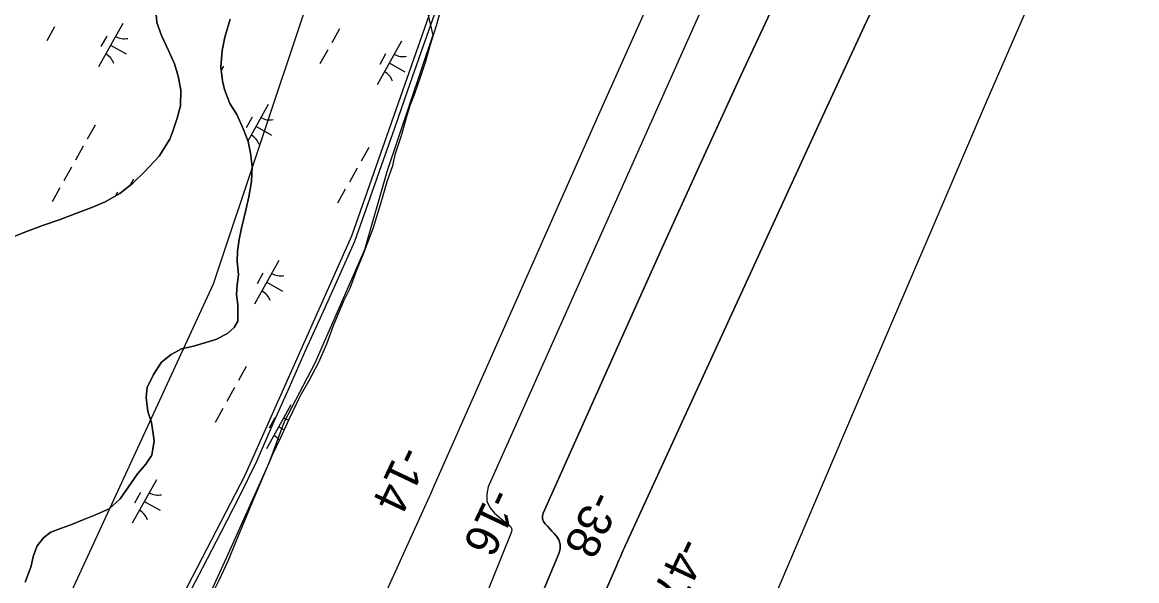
# Model space of a CAD drawing. Extents: x 3923531 to 3943530, y 207391 to 229799.
# Drawn here: x 3936122 to 3937235, y 222290 to 222848 of the extents above; entities that cross this region are included whole.
import ezdxf

# ---------------------------------------------------------------- set-up
doc = ezdxf.new("R2010")
doc.units = 0
for name, color, linetype in [('V-LEVE-OTLN', 7, 'Continuous'), ('V-RIVR-EDGE', 7, 'Continuous'), ('V-RIVR-RANG', 7, 'Continuous'), ('V-RRAP-FSHR', 7, 'Continuous'), ('V-TOPO-DPTH', 7, 'Continuous'), ('V-TOPO-MAJR', 7, 'Continuous'), ('V-TOPO-MINR', 7, 'Continuous'), ('V-TOPO-SHOR', 7, 'Continuous'), ('V-UTIL-LINE', 7, 'Continuous'), ('V-WETL-SWMP', 7, 'Continuous')]:
    doc.layers.add(name, color=color, linetype=linetype)

msp = doc.modelspace()

# ---------------------------------------------------------------- linework, layer by layer
at = {"layer": 'V-LEVE-OTLN'}
msp.add_lwpolyline([(3936830, 223703.7), (3936735.6, 223468.4), (3936656.9, 223246.7), (3936588.5, 223039.6), (3936548.1, 222911.3), (3936451, 222634.1), (3936344.2, 222394.9), (3936210.4, 222136.4), (3936106.1, 221914.9), (3936015.3, 221723.5), (3935924.9, 221540.3), (3935856.2, 221390.2), (3935844.2, 221308.7)], dxfattribs=at)
at = {"layer": 'V-RIVR-EDGE'}
msp.add_lwpolyline([(3936824.5, 223627), (3936771.5, 223508), (3936734.9, 223424.3), (3936681.9, 223264), (3936640.6, 223133.1), (3936600.6, 223043.5), (3936577, 222970.5), (3936548.7, 222897.4), (3936525.1, 222864.4), (3936532.2, 222834.9), (3936486.2, 222698.2), (3936463.8, 222620.4), (3936414.3, 222507.2), (3936383.7, 222448.3), (3936368.4, 222407), (3936325.9, 222312.7), (3936262.3, 222173.7)], dxfattribs=at)
at = {"layer": 'V-RRAP-FSHR'}
msp.add_lwpolyline([(3936533.3, 222855.1), (3936520.1, 222817.4), (3936506.9, 222779.6), (3936493.7, 222741.9), (3936480.5, 222704.1), (3936467.2, 222666.3), (3936453.9, 222628.7), (3936437.6, 222592.1), (3936421.3, 222555.6), (3936404.9, 222519.9), (3936388.6, 222482.6), (3936372.3, 222446.4), (3936356.4, 222409.5), (3936338.7, 222373.5), (3936320.3, 222338), (3936301.9, 222302.4), (3936283.5, 222266.9)], dxfattribs=at)
at = {"layer": 'V-TOPO-DPTH'}
for points in [[(3937356.2, 224107.6), (3937032.9, 223373.1), (3937032.6, 223372.3), (3937031.2, 223369.2), (3937030.5, 223367.7), (3937030.1, 223366.9), (3936983.2, 223266.1), (3936959.5, 223214.9), (3936936, 223163.6), (3936912.7, 223112.2), (3936889.6, 223060.8), (3936587.5, 222383.5), (3936585.9, 222376.1), (3936586.2, 222369.2), (3936589.1, 222362.9), (3936593.8, 222357), (3936604.5, 222348.3), (3936607, 222346.1), (3936609.6, 222343.9), (3936611, 222341.3), (3936610.8, 222338.4), (3936580.3, 222263.3)], [(3937310.3, 223585.8), (3937188, 223314.4), (3937187.8, 223314), (3937186.9, 223312.1), (3937186.6, 223311.3), (3937096.5, 223125), (3937051.5, 223031.4), (3937006.9, 222937.5), (3936962.9, 222843.4), (3936919.3, 222749.1), (3936724.5, 222325.2), (3936723.4, 222322.7), (3936722.3, 222320.2), (3936721.2, 222317.7), (3936720.1, 222315.2), (3936719.1, 222312.7), (3936718, 222310.2), (3936717, 222307.7), (3936715.9, 222305.2), (3936408.7, 221602.3)], [(3936408.7, 221602.3), (3936715.9, 222305.2), (3936717, 222307.7), (3936718, 222310.2), (3936719.1, 222312.7), (3936720.1, 222315.2), (3936721.2, 222317.7), (3936722.3, 222320.2), (3936723.4, 222322.7), (3936724.5, 222325.2), (3936919.3, 222749.1), (3936962.9, 222843.4), (3937006.9, 222937.5), (3937051.5, 223031.4), (3937096.5, 223125), (3937186.6, 223311.3), (3937186.9, 223312.1), (3937187.8, 223314), (3937188, 223314.4), (3937310.3, 223585.8)], [(3936548.2, 222054.2), (3936658.2, 222317.6), (3936659.2, 222322), (3936659.2, 222326.3), (3936657.8, 222330.4), (3936655.5, 222334.2), (3936653.3, 222336.7), (3936651.1, 222339.2), (3936648.9, 222341.6), (3936646.6, 222344), (3936644.2, 222346.4), (3936642.6, 222348.9), (3936641.6, 222351.6), (3936641.6, 222354.4), (3936642.3, 222357.3), (3936719.1, 222529.1), (3936759.1, 222618), (3936799.4, 222706.7), (3936840.1, 222795.3), (3936881.2, 222883.6)], [(3936548.2, 222054.2), (3936658.2, 222317.6), (3936659.2, 222322), (3936659.2, 222326.3), (3936657.8, 222330.4), (3936655.5, 222334.2), (3936653.3, 222336.7), (3936651.1, 222339.2), (3936648.9, 222341.6), (3936646.6, 222344), (3936644.2, 222346.4), (3936642.6, 222348.9), (3936641.6, 222351.6), (3936641.6, 222354.4), (3936642.3, 222357.3), (3936719.1, 222529.1), (3936759.1, 222618), (3936799.4, 222706.7), (3936840.1, 222795.3), (3936881.2, 222883.6)]]:
    msp.add_lwpolyline(points, dxfattribs=at)
at = {"layer": 'V-TOPO-MAJR'}
msp.add_lwpolyline([(3937666.8, 224110.7), (3937346.1, 223372.4), (3937337.9, 223353.6), (3937329.8, 223334.8), (3937321.6, 223316.1), (3937313.4, 223297.3), (3937305.2, 223278.6), (3937297, 223259.8), (3937288.9, 223241), (3937280.8, 223222.2), (3937129.3, 222870.9), (3937084.8, 222767.7), (3937040.4, 222664.4), (3936996.2, 222561.1), (3936952, 222457.8), (3936868.9, 222263.2)], dxfattribs=at)
at = {"layer": 'V-TOPO-MINR'}
for points in [[(3937356.2, 224107.6), (3937032.9, 223373.1), (3937032.6, 223372.3), (3937031.2, 223369.2), (3937030.5, 223367.7), (3937030.1, 223366.9), (3936983.2, 223266.1), (3936959.5, 223214.9), (3936936, 223163.6), (3936912.7, 223112.2), (3936889.6, 223060.8), (3936587.5, 222383.5), (3936585.9, 222376.1), (3936586.2, 222369.2), (3936589.1, 222362.9), (3936593.8, 222357), (3936604.5, 222348.3), (3936607, 222346.1), (3936609.6, 222343.9), (3936611, 222341.3), (3936610.8, 222338.4), (3936580.3, 222263.3)], [(3937128.9, 223735.3), (3937017, 223463.8), (3937000.9, 223425.3), (3936984.4, 223387), (3936967.5, 223348.8), (3936950.3, 223310.8), (3936888.4, 223176.6), (3936840.2, 223071.5), (3936792.3, 222966.3), (3936744.9, 222860.8), (3936697.7, 222755.2), (3936533, 222384), (3936531.4, 222380.3), (3936530.4, 222377.8), (3936529.3, 222375.4), (3936528.7, 222374.1), (3936417.7, 222129.1)], [(3937310.3, 223585.8), (3937188, 223314.4), (3937187.8, 223314), (3937186.9, 223312.1), (3937186.6, 223311.3), (3937096.5, 223125), (3937051.5, 223031.4), (3937006.9, 222937.5), (3936962.9, 222843.4), (3936919.3, 222749.1), (3936724.5, 222325.2), (3936723.4, 222322.7), (3936722.3, 222320.2), (3936721.2, 222317.7), (3936720.1, 222315.2), (3936719.1, 222312.7), (3936718, 222310.2), (3936717, 222307.7), (3936715.9, 222305.2), (3936408.7, 221602.3)], [(3936881.2, 222883.6), (3936840.1, 222795.3), (3936799.4, 222706.7), (3936759.1, 222618), (3936719.1, 222529.1), (3936642.3, 222357.3), (3936641.6, 222354.4), (3936641.6, 222351.6), (3936642.6, 222348.9), (3936644.2, 222346.4), (3936646.6, 222344), (3936648.9, 222341.6), (3936651.1, 222339.2), (3936653.3, 222336.7), (3936655.5, 222334.2), (3936657.8, 222330.4), (3936659.2, 222326.3), (3936659.2, 222322), (3936658.2, 222317.6), (3936548.2, 222054.2)]]:
    msp.add_lwpolyline(points, dxfattribs=at)
at = {"layer": 'V-TOPO-SHOR'}
for points in [[(3936255.4, 222859.6), (3936256.3, 222847.3), (3936261.1, 222834.3), (3936268.2, 222819.6), (3936274.2, 222806.1), (3936277.8, 222793.8), (3936280.3, 222780.3), (3936279.9, 222764.1), (3936276.8, 222751.8), (3936272.4, 222739), (3936269.3, 222730.7), (3936258.6, 222714), (3936244, 222698.1), (3936232.5, 222687), (3936219.4, 222676.6), (3936204.8, 222668.2), (3936193.3, 222663.4), (3936175.4, 222656.6), (3936160, 222650.6), (3936143.3, 222645), (3936124.7, 222637.9), (3936107.2, 222631.1)], [(3936124.8, 222288.2), (3936130.7, 222303.3), (3936133.1, 222314.9), (3936137, 222324.4), (3936143.4, 222332.7), (3936150.5, 222338.3), (3936161.2, 222342.3), (3936172.3, 222346.3), (3936181.8, 222350.3), (3936195.3, 222355.5), (3936208.8, 222361.5), (3936219.8, 222371.4), (3936228.1, 222383.4), (3936237.2, 222396.5), (3936245.5, 222406), (3936251.5, 222415.2), (3936253.8, 222429.5), (3936251, 222447.7), (3936247.4, 222458.8), (3936245.8, 222472.7), (3936246.9, 222482.6), (3936253.2, 222495.7), (3936261.1, 222508.1), (3936270.6, 222515.6), (3936280.9, 222521.2), (3936293.2, 222524), (3936305.5, 222527.6), (3936315.4, 222530.8), (3936326.9, 222536.8), (3936333.7, 222542.8), (3936337.2, 222549.1), (3936337.2, 222565.4), (3936336, 222575.7), (3936336.7, 222585.2), (3936337.9, 222595.2), (3936336.7, 222609.1), (3936337, 222619), (3936338.6, 222630.5), (3936340.9, 222642), (3936345.3, 222659.9), (3936348.4, 222673.4), (3936351.1, 222688.5), (3936351.5, 222703.5), (3936349.9, 222717), (3936347.5, 222728.5), (3936343.1, 222740.4), (3936336.3, 222755.5), (3936329.5, 222766.6), (3936323.9, 222780.5), (3936321.9, 222789.2), (3936320.3, 222802.7), (3936321.8, 222819.3), (3936324.2, 222832.8), (3936329.7, 222850.7)]]:
    msp.add_lwpolyline(points, dxfattribs=at)
at = {"layer": 'V-UTIL-LINE'}
msp.add_lwpolyline([(3936103.4, 223826.4), (3936686, 223703.7), (3936312.7, 222586), (3935348.7, 220497.1)], dxfattribs=at)
at = {"layer": 'V-WETL-SWMP'}
for p, q in [((3936256.3, 222847.3), (3936255.4, 222859.6)), ((3936535.7, 222844.6), (3936541.2, 222863.3)), ((3936222.4, 222846.6), (3936198, 222803)), ((3936261.1, 222834.3), (3936256.3, 222847.3)), ((3936329.7, 222850.7), (3936324.2, 222832.8)), ((3936529.4, 222824.3), (3936535.7, 222844.6)), ((3936154.3, 222843.1), (3936146.5, 222829.1)), ((3936206.4, 222833.8), (3936200.6, 222823.3)), ((3936268.2, 222819.6), (3936261.1, 222834.3)), ((3936438.9, 222841), (3936431.1, 222827)), ((3936210.2, 222824.8), (3936225.9, 222816)), ((3936324.2, 222832.8), (3936321.8, 222819.3)), ((3936500.8, 222828.8), (3936476.4, 222785.2)), ((3936525.1, 222808.8), (3936529.4, 222824.3)), ((3936274.2, 222806.1), (3936268.2, 222819.6)), ((3936321.8, 222819.3), (3936320.3, 222802.7)), ((3936427.2, 222820), (3936419.4, 222806.1)), ((3936484.8, 222816), (3936479, 222805.5)), ((3936277.8, 222793.8), (3936274.2, 222806.1)), ((3936320.3, 222802.7), (3936321.9, 222789.2)), ((3936322.9, 222803.9), (3936320.6, 222799.7)), ((3936488.6, 222807), (3936504.3, 222798.2)), ((3936520, 222793.7), (3936525.1, 222808.8)), ((3936280.3, 222780.3), (3936277.8, 222793.8)), ((3936321.9, 222789.2), (3936323.9, 222780.5)), ((3936514.1, 222776.6), (3936520, 222793.7)), ((3936279.9, 222764.1), (3936280.3, 222780.3)), ((3936323.9, 222780.5), (3936329.5, 222766.6)), ((3936329.5, 222766.6), (3936336.3, 222755.5)), ((3936509.7, 222765.4), (3936514.1, 222776.6)), ((3936276.8, 222751.8), (3936279.9, 222764.1)), ((3936336.3, 222755.5), (3936343.1, 222740.4)), ((3936367.6, 222765.5), (3936347.3, 222729)), ((3936506.6, 222754.7), (3936509.7, 222765.4)), ((3936194.7, 222744.9), (3936186.9, 222731)), ((3936272.4, 222739), (3936276.8, 222751.8)), ((3936351.6, 222752.7), (3936345.8, 222742.2)), ((3936500.7, 222734.4), (3936506.6, 222754.7)), ((3936269.3, 222730.7), (3936272.4, 222739)), ((3936343.1, 222740.4), (3936347.5, 222728.5)), ((3936355.4, 222743.7), (3936371.1, 222734.9)), ((3936494.7, 222716.5), (3936500.7, 222734.4)), ((3936183, 222724), (3936175.2, 222710)), ((3936258.6, 222714), (3936269.3, 222730.7)), ((3936347.5, 222728.5), (3936349.9, 222717)), ((3936468.2, 222722.7), (3936460.4, 222708.8)), ((3936244, 222698.1), (3936258.6, 222714)), ((3936349.9, 222717), (3936351.5, 222703.5)), ((3936492, 222704.6), (3936494.7, 222716.5)), ((3936171.3, 222703), (3936163.5, 222689.1)), ((3936351.5, 222703.5), (3936351.1, 222688.5)), ((3936456.5, 222701.8), (3936448.7, 222687.8)), ((3936486.5, 222688.7), (3936492, 222704.6)), ((3936233.2, 222690.8), (3936229.9, 222684.9)), ((3936232.5, 222687), (3936244, 222698.1)), ((3936351.1, 222688.5), (3936348.4, 222673.4)), ((3936481, 222670), (3936486.5, 222688.7)), ((3936159.6, 222682.1), (3936151.8, 222668.1)), ((3936217.2, 222678), (3936215, 222674.1)), ((3936219.4, 222676.6), (3936232.5, 222687)), ((3936444.7, 222680.8), (3936436.9, 222666.9)), ((3936193.3, 222663.4), (3936204.8, 222668.2)), ((3936204.8, 222668.2), (3936219.4, 222676.6)), ((3936348.4, 222673.4), (3936345.3, 222659.9)), ((3936476.2, 222653.7), (3936481, 222670)), ((3936160, 222650.6), (3936175.4, 222656.6)), ((3936175.4, 222656.6), (3936193.3, 222663.4)), ((3936345.3, 222659.9), (3936340.9, 222642)), ((3936124.7, 222637.9), (3936143.3, 222645)), ((3936143.3, 222645), (3936160, 222650.6)), ((3936472.7, 222642.5), (3936476.2, 222653.7)), ((3936107.2, 222631.1), (3936124.7, 222637.9)), ((3936340.9, 222642), (3936338.6, 222630.5)), ((3936462.8, 222616.3), (3936472.7, 222642.5)), ((3936338.6, 222630.5), (3936337, 222619)), ((3936337, 222619), (3936336.7, 222609.1)), ((3936455.7, 222599.2), (3936462.8, 222616.3)), ((3936336.7, 222609.1), (3936337.9, 222595.2)), ((3936378.4, 222609.7), (3936354, 222566.1)), ((3936337.9, 222595.2), (3936336.7, 222585.2)), ((3936362.4, 222596.9), (3936356.6, 222586.4)), ((3936449.4, 222582.1), (3936455.7, 222599.2)), ((3936336.7, 222585.2), (3936336, 222575.7)), ((3936366.2, 222587.9), (3936382, 222579.1)), ((3936443.1, 222569.4), (3936449.4, 222582.1)), ((3936336, 222575.7), (3936337.2, 222565.4)), ((3936437.9, 222556.6), (3936443.1, 222569.4)), ((3936337.2, 222565.4), (3936337.2, 222549.1)), ((3936432.8, 222544.7), (3936437.9, 222556.6)), ((3936337.2, 222549.1), (3936333.7, 222542.8)), ((3936426.1, 222526.4), (3936432.8, 222544.7)), ((3936326.9, 222536.8), (3936315.4, 222530.8)), ((3936333.7, 222542.8), (3936326.9, 222536.8)), ((3936293.2, 222524), (3936280.9, 222521.2)), ((3936305.5, 222527.6), (3936293.2, 222524)), ((3936315.4, 222530.8), (3936305.5, 222527.6)), ((3936417.8, 222507.3), (3936426.1, 222526.4)), ((3936270.6, 222515.6), (3936261.1, 222508.1)), ((3936280.9, 222521.2), (3936270.6, 222515.6)), ((3936261.1, 222508.1), (3936253.2, 222495.7)), ((3936345.8, 222503.7), (3936338, 222489.7)), ((3936408.7, 222489.8), (3936417.8, 222507.3)), ((3936253.2, 222495.7), (3936246.9, 222482.6)), ((3936399.6, 222473.9), (3936408.7, 222489.8)), ((3936246.9, 222482.6), (3936245.8, 222472.7)), ((3936334.1, 222482.7), (3936326.3, 222468.7)), ((3936245.8, 222472.7), (3936247.4, 222458.8)), ((3936388.6, 222451.2), (3936399.6, 222473.9)), ((3936247.4, 222458.8), (3936251, 222447.7)), ((3936322.4, 222461.7), (3936314.6, 222447.8)), ((3936390.4, 222465.3), (3936366.1, 222421.6)), ((3936251, 222447.7), (3936253.8, 222429.5)), ((3936374.4, 222452.5), (3936368.6, 222442)), ((3936379.9, 222432.1), (3936388.6, 222451.2)), ((3936378.3, 222443.5), (3936383.7, 222440.4)), ((3936253.8, 222429.5), (3936251.5, 222415.2)), ((3936372.4, 222416.2), (3936379.9, 222432.1)), ((3936251.5, 222415.2), (3936245.5, 222406)), ((3936363.3, 222395.1), (3936372.4, 222416.2)), ((3936245.5, 222406), (3936237.2, 222396.5)), ((3936237.2, 222396.5), (3936228.1, 222383.4)), ((3936256, 222390.6), (3936231.7, 222347)), ((3936353.4, 222371.6), (3936363.3, 222395.1)), ((3936228.1, 222383.4), (3936219.8, 222371.4)), ((3936240, 222377.8), (3936234.2, 222367.3)), ((3936219.8, 222371.4), (3936208.8, 222361.5)), ((3936243.8, 222368.8), (3936259.6, 222360)), ((3936346.3, 222354.9), (3936353.4, 222371.6)), ((3936195.3, 222355.5), (3936181.8, 222350.3)), ((3936208.8, 222361.5), (3936195.3, 222355.5)), ((3936335.2, 222328.3), (3936346.3, 222354.9)), ((3936172.3, 222346.3), (3936161.2, 222342.3)), ((3936181.8, 222350.3), (3936172.3, 222346.3)), ((3936143.4, 222332.7), (3936137, 222324.4)), ((3936150.5, 222338.3), (3936143.4, 222332.7)), ((3936161.2, 222342.3), (3936150.5, 222338.3)), ((3936137, 222324.4), (3936133.1, 222314.9)), ((3936327.7, 222309.6), (3936335.2, 222328.3)), ((3936133.1, 222314.9), (3936130.7, 222303.3)), ((3936130.7, 222303.3), (3936124.8, 222288.2)), ((3936319.1, 222290.9), (3936327.7, 222309.6)), ((3936310.4, 222273.7), (3936319.1, 222290.9))]:
    msp.add_line(p, q, dxfattribs=at)
for centre, start, end in [((3936223.9, 222848.8), 240.0381, 281.5817), ((3936197, 222800.6), 20.0381, 61.5817), ((3936502.3, 222831), 240.0381, 281.5817), ((3936475.4, 222782.8), 20.0381, 61.5817), ((3936369.1, 222767.7), 240.0381, 281.5817), ((3936342.2, 222719.4), 20.0381, 61.5817), ((3936379.9, 222611.9), 240.0381, 281.5817), ((3936353, 222563.7), 20.0381, 61.5817), ((3936391.9, 222467.5), 240.0381, 257.558), ((3936365, 222419.2), 37.8468, 61.5817), ((3936257.5, 222392.8), 240.0381, 281.5817), ((3936230.6, 222344.6), 20.0381, 61.5817)]:
    msp.add_arc(centre, 17.6, start, end, dxfattribs=at)

# ---------------------------------------------------------------- texts
at = {"layer": 'V-RIVR-RANG'}
for s, rotation, p in [('-14', 244.6483, (3936499, 222426.7)), ('-16', 244.6483, (3936589.6, 222384.2)), ('-38', 244.7947, (3936690.3, 222382)), ('-47', 244.7947, (3936777.9, 222335.4))]:
    msp.add_text(s, height=33.5, rotation=rotation, dxfattribs=at).set_placement(p)

doc.saveas('drawing.dxf')
